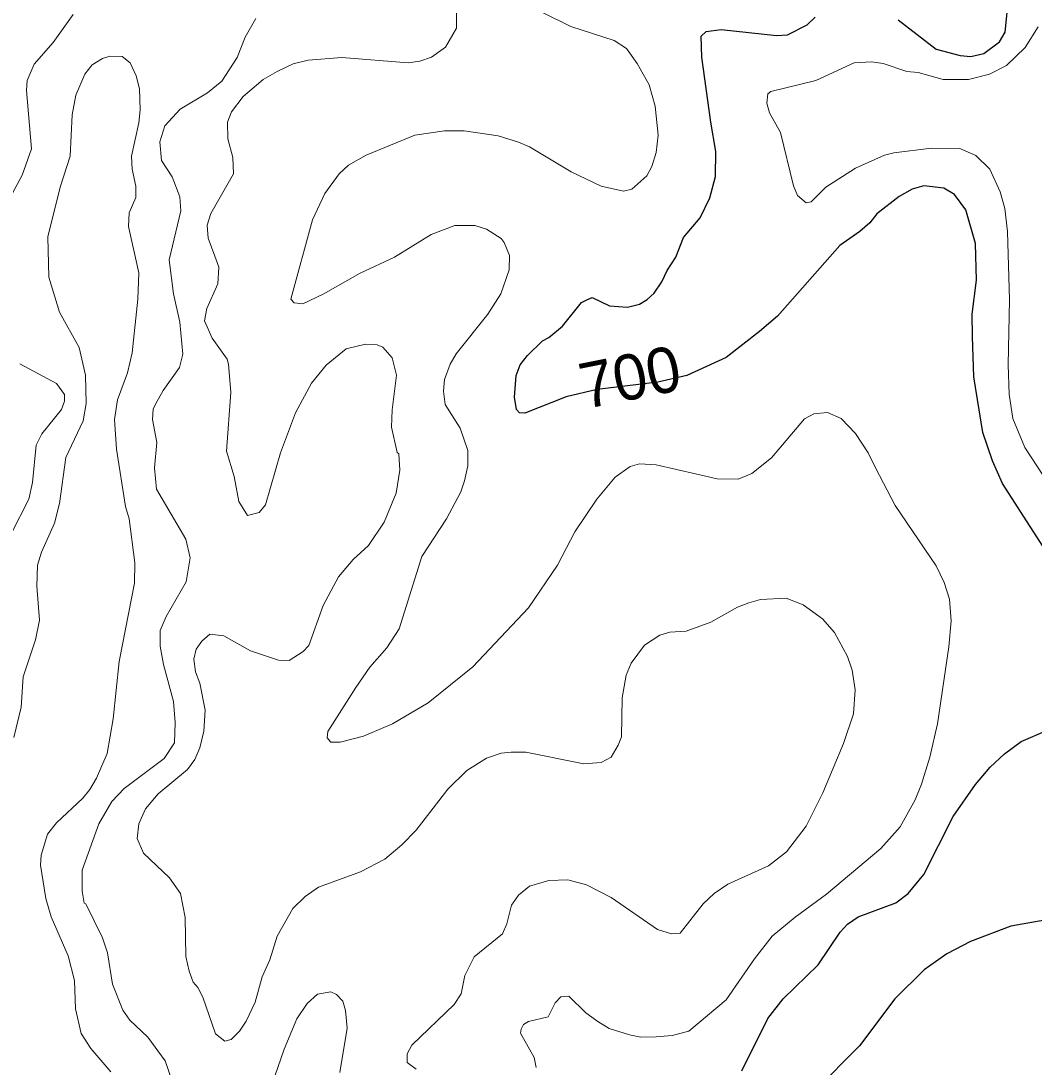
# Model space of a CAD drawing. Extents: x 294.2 to 320.3, y 7482.7 to 7510.7.
# Drawn here: x 307.247 to 309.032, y 7503.444 to 7505.286 of the extents above; entities that cross this region are included whole.
import ezdxf
from ezdxf.enums import TextEntityAlignment as Align

# ---------------------------------------------------------------- set-up
doc = ezdxf.new("R2010")
doc.units = 0
doc.header["$LTSCALE"] = 0.032
doc.layers.add('1', color=7, linetype='Continuous', lineweight=25)
doc.layers.add('2', color=7, linetype='Continuous', lineweight=13)
doc.layers.add('61', color=7, linetype='Continuous')

msp = doc.modelspace()

# ---------------------------------------------------------------- linework, layer by layer
at = {"layer": '1'}
for points in [[(308.7925, 7505.2882), (308.8591, 7505.2366), (308.9017, 7505.2253), (308.9206, 7505.2237), (308.9433, 7505.2291), (308.971, 7505.2495), (308.981, 7505.2667), (308.9882, 7505.342)], [(308.3363, 7504.7876), (308.3501, 7504.7956), (308.3623, 7504.8069), (308.3762, 7504.8268), (308.3851, 7504.8467), (308.4006, 7504.8699), (308.4139, 7504.9049), (308.4433, 7504.9393), (308.4605, 7504.9747), (308.4704, 7505.0123), (308.471, 7505.0564), (308.4625, 7505.1078), (308.4461, 7505.2227), (308.4455, 7505.2592), (308.4543, 7505.2678), (308.4804, 7505.2711), (308.578, 7505.2603), (308.5974, 7505.2619), (308.6317, 7505.2796), (308.6461, 7505.2931)], [(309.0739, 7504.3201), (308.9763, 7504.4717), (308.9586, 7504.5115), (308.9414, 7504.5615), (308.9259, 7504.6594), (308.9231, 7504.7304), (308.9225, 7504.7696), (308.9303, 7504.8299), (308.9286, 7504.8944), (308.9115, 7504.9536), (308.8915, 7504.9805), (308.8726, 7504.9918), (308.8377, 7504.9955), (308.8172, 7504.9901), (308.7939, 7504.9772), (308.7546, 7504.9466), (308.7424, 7504.9304), (308.7246, 7504.9154), (308.6897, 7504.8907), (308.5798, 7504.7664), (308.5482, 7504.739), (308.4894, 7504.6934), (308.4201, 7504.6616), (308.369, 7504.6498), (308.262, 7504.6369), (308.2076, 7504.6239), (308.1348, 7504.5955), (308.1249, 7504.596), (308.1199, 7504.6019), (308.1165, 7504.6235), (308.1193, 7504.6616), (308.1265, 7504.6805), (308.1393, 7504.6972), (308.1654, 7504.723), (308.177, 7504.7289), (308.2009, 7504.7488)], [(308.2009, 7504.7488), (308.2342, 7504.7902), (308.2436, 7504.7951), (308.253, 7504.7988), (308.2835, 7504.7843), (308.3152, 7504.7822), (308.3363, 7504.7876)], [(308.5171, 7503.4368), (308.5626, 7503.529), (308.5897, 7503.5639), (308.6513, 7503.6236), (308.6901, 7503.6812), (308.7029, 7503.6951), (308.7217, 7503.708), (308.7882, 7503.7328), (308.8099, 7503.749), (308.8376, 7503.7828), (308.8892, 7503.885), (308.9286, 7503.9415), (308.9547, 7503.9716), (308.9797, 7503.9953), (309.0091, 7504.0168), (309.0557, 7504.0367)], [(309.0508, 7503.7024), (308.9909, 7503.6916), (308.9199, 7503.6647), (308.8778, 7503.6432), (308.8384, 7503.6147), (308.7862, 7503.5636), (308.7241, 7503.4807), (308.6458, 7503.4022)]]:
    msp.add_lwpolyline(points, dxfattribs=at)
at = {"layer": '2'}
for points in [[(307.223, 7504.9662), (307.2486, 7505.0148), (307.2655, 7505.061), (307.2563, 7505.1636), (307.2574, 7505.1813), (307.2701, 7505.2098), (307.3035, 7505.2484), (307.3386, 7505.2976)], [(308.0141, 7505.3084), (308.0141, 7505.2733), (307.995, 7505.2401), (307.9701, 7505.2223), (307.9497, 7505.2152), (307.9292, 7505.2126), (307.8118, 7505.2216), (307.753, 7505.2172), (307.7262, 7505.2108), (307.6981, 7505.1973), (307.6732, 7505.1833), (307.6381, 7505.1533), (307.6176, 7505.1259), (307.6106, 7505.108), (307.6112, 7505.0786), (307.6202, 7505.0454), (307.6214, 7505.0167), (307.5812, 7504.9471), (307.5749, 7504.9267), (307.5768, 7504.9037), (307.5883, 7504.8717), (307.5953, 7504.8526)], [(308.1642, 7505.3014), (308.2153, 7505.2765), (308.2919, 7505.2516), (308.3136, 7505.2376), (308.3327, 7505.2114), (308.3538, 7505.1737), (308.364, 7505.1361), (308.3697, 7505.085), (308.3659, 7505.0544), (308.3582, 7505.0301), (308.3493, 7505.0135), (308.3232, 7504.9899), (308.3085, 7504.9866), (308.2689, 7504.995), (308.2159, 7505.0205), (308.1425, 7505.0645), (308.1233, 7505.0729), (308.0876, 7505.0837), (308.0276, 7505.0926), (307.9931, 7505.0926), (307.9407, 7505.085), (307.8552, 7505.0499), (307.8238, 7505.032), (307.8072, 7505.0167), (307.7823, 7504.9822), (307.7606, 7504.9356), (307.7223, 7504.7964), (307.7281, 7504.7894), (307.7434, 7504.7881), (307.7792, 7504.8047), (307.8443, 7504.8417), (307.905, 7504.8704), (307.9694, 7504.91), (308.011, 7504.926), (308.0467, 7504.926)], [(307.6604, 7505.2906), (307.6419, 7505.2574), (307.6278, 7505.2216), (307.6004, 7505.1801), (307.5755, 7505.1597), (307.527, 7505.1309), (307.5001, 7505.1016), (307.4912, 7505.0735), (307.4944, 7505.0403), (307.5129, 7505.0115), (307.5269, 7504.9765), (307.5282, 7504.9515), (307.5078, 7504.8654), (307.5155, 7504.8053), (307.5269, 7504.7555), (307.5321, 7504.6993), (307.5263, 7504.6757), (307.497, 7504.6355), (307.4835, 7504.6112), (307.4797, 7504.6023), (307.4784, 7504.5844), (307.4861, 7504.5436), (307.4823, 7504.4989), (307.4855, 7504.4612), (307.5372, 7504.3737), (307.5448, 7504.3405), (307.5378, 7504.2984), (307.5027, 7504.2371), (307.4919, 7504.2128), (307.4919, 7504.1847), (307.4976, 7504.1528), (307.5155, 7504.0877), (307.5187, 7504.0507), (307.5174, 7504.0149), (307.4989, 7503.9868), (307.4286, 7503.9344), (307.4069, 7503.9115), (307.3839, 7503.8719), (307.3546, 7503.7902), (307.3546, 7503.7531), (307.3578, 7503.7321), (307.3609, 7503.7308), (307.3903, 7503.6714), (307.3993, 7503.6446), (307.4082, 7503.5897), (307.4261, 7503.5437), (307.4388, 7503.5264), (307.4702, 7503.4964), (307.5008, 7503.4543), (307.5129, 7503.4186)], [(309.0391, 7505.2758), (309.0161, 7505.2396), (308.9833, 7505.2076), (308.9534, 7505.1922), (308.9163, 7505.1833), (308.8716, 7505.1833), (308.8276, 7505.1954), (308.8078, 7505.1973), (308.7656, 7505.2114), (308.7452, 7505.2139), (308.7146, 7505.2126), (308.6475, 7505.1814), (308.5677, 7505.1622), (308.5626, 7505.1578), (308.5607, 7505.1412), (308.5658, 7505.1245), (308.5849, 7505.0895), (308.6079, 7504.9956), (308.6149, 7504.979), (308.6303, 7504.9656), (308.6392, 7504.9675), (308.6647, 7504.9937), (308.7171, 7505.0269), (308.7682, 7505.0499), (308.7848, 7505.0537), (308.8512, 7505.062), (308.901, 7505.0614), (308.929, 7505.0492), (308.954, 7505.025), (308.9719, 7504.9854), (308.9801, 7504.956), (308.9852, 7504.9152), (308.9885, 7504.7951), (308.9859, 7504.6802), (308.9878, 7504.6291), (308.9942, 7504.5857), (309.0153, 7504.5346), (309.0804, 7504.4363)], [(307.405, 7503.4352), (307.3699, 7503.476), (307.3527, 7503.5029), (307.3431, 7503.5463), (307.3412, 7503.5961), (307.3297, 7503.6395), (307.2997, 7503.7084), (307.2907, 7503.7404), (307.2812, 7503.7991), (307.2824, 7503.817), (307.2933, 7503.854), (307.3093, 7503.8738), (307.3559, 7503.9172), (307.368, 7503.9325), (307.3801, 7503.9523), (307.3987, 7503.9958), (307.4089, 7504.0571), (307.4197, 7504.1579), (307.4465, 7504.2958), (307.4472, 7504.3316), (307.4376, 7504.4095), (307.4312, 7504.4312), (307.4153, 7504.5321), (307.4114, 7504.5844), (307.4171, 7504.6189), (307.4344, 7504.6662), (307.4427, 7504.7019), (307.4529, 7504.7964), (307.4542, 7504.8424), (307.4363, 7504.9241), (307.4376, 7504.9484), (307.4491, 7504.9752), (307.4491, 7504.995), (307.4427, 7505.025), (307.4414, 7505.048), (307.4542, 7505.1067), (307.4567, 7505.1297), (307.4554, 7505.1667), (307.4497, 7505.1897), (307.4389, 7505.2127), (307.4248, 7505.2235), (307.4031, 7505.2241), (307.3904, 7505.2203), (307.3724, 7505.2089), (307.3591, 7505.1923), (307.3437, 7505.1552), (307.3367, 7505.1208), (307.3335, 7505.048), (307.3156, 7504.9936)], [(307.3156, 7504.9936), (307.2939, 7504.9062), (307.2958, 7504.8347), (307.3144, 7504.7734), (307.3495, 7504.7109), (307.3603, 7504.6623), (307.3616, 7504.6125), (307.3565, 7504.5819), (307.3259, 7504.5174), (307.3144, 7504.4363), (307.3061, 7504.4018), (307.283, 7504.3508), (307.2761, 7504.3278), (307.2748, 7504.2907), (307.2792, 7504.2307), (307.2722, 7504.1962), (307.2505, 7504.1311), (307.2473, 7504.0775), (307.2339, 7504.0239)], [(308.0467, 7504.926), (308.0671, 7504.9196), (308.0927, 7504.903), (308.0984, 7504.896), (308.1074, 7504.873), (308.1067, 7504.8481), (308.092, 7504.8053)], [(307.5953, 7504.8526), (307.5934, 7504.8232), (307.5744, 7504.7799), (307.5704, 7504.7581), (307.5838, 7504.7275), (307.61, 7504.6904), (307.6125, 7504.6815)], [(308.092, 7504.8053), (308.0691, 7504.7696), (308.0135, 7504.7), (308.0027, 7504.6815), (307.993, 7504.6547), (307.9912, 7504.6342), (307.9943, 7504.6106), (308.0205, 7504.5691), (308.0339, 7504.5295), (308.0339, 7504.5027), (308.0282, 7504.4759), (308.0218, 7504.4567), (307.9963, 7504.4095), (307.9529, 7504.3431), (307.9133, 7504.2154), (307.8916, 7504.1822), (307.8615, 7504.1477), (307.8366, 7504.112), (307.7875, 7504.0347), (307.7862, 7504.0232), (307.7926, 7504.0161), (307.8092, 7504.0161), (307.8501, 7504.0264), (307.9011, 7504.0481), (307.9643, 7504.0851), (308.0429, 7504.1483), (308.1412, 7504.2524), (308.1923, 7504.3278), (308.2229, 7504.3865), (308.2612, 7504.444), (308.2938, 7504.4829), (308.32, 7504.5014), (308.3366, 7504.5059), (308.366, 7504.5046), (308.4732, 7504.4797), (308.5102, 7504.4791), (308.5345, 7504.4893), (308.5689, 7504.5167), (308.6271, 7504.5851), (308.6437, 7504.594), (308.6679, 7504.5966), (308.6916, 7504.5857), (308.7171, 7504.5595), (308.7395, 7504.5257), (308.7522, 7504.4989), (308.7873, 7504.4325), (308.8595, 7504.3265), (308.8735, 7504.2971), (308.8825, 7504.2677), (308.8856, 7504.2294), (308.8818, 7504.1835), (308.8614, 7504.0481), (308.848, 7503.9894), (308.8333, 7503.9421), (308.8225, 7503.914), (308.7956, 7503.8668), (308.7618, 7503.8284), (308.666, 7503.748), (308.6111, 7503.7078), (308.5703, 7503.6739), (308.539, 7503.6344), (308.4892, 7503.5622), (308.4234, 7503.5066), (308.394, 7503.499), (308.366, 7503.4971), (308.3391, 7503.4964), (308.3187, 7503.5003), (308.283, 7503.5117), (308.2631, 7503.5239), (308.2421, 7503.5392), (308.212, 7503.5686), (308.198, 7503.5673), (308.1878, 7503.5565), (308.1757, 7503.5322), (308.1412, 7503.5239), (308.1323, 7503.5188), (308.1278, 7503.5105), (308.1271, 7503.5035), (308.1508, 7503.4607), (308.1546, 7503.4428)], [(307.6125, 7504.6815), (307.6163, 7504.6317), (307.6087, 7504.5282), (307.6221, 7504.4836), (307.6304, 7504.4395), (307.6458, 7504.4152), (307.6662, 7504.4203), (307.6776, 7504.4338), (307.7038, 7504.5257), (307.7307, 7504.5959), (307.7588, 7504.6483), (307.7843, 7504.6796), (307.82, 7504.7089), (307.8539, 7504.7166), (307.8743, 7504.7159), (307.8845, 7504.7115), (307.9005, 7504.693), (307.9082, 7504.6623), (307.9005, 7504.601), (307.8998, 7504.5704), (307.9094, 7504.5263), (307.9126, 7504.5237), (307.9145, 7504.495), (307.9081, 7504.4542), (307.8864, 7504.4031), (307.859, 7504.3622), (307.8321, 7504.3373), (307.806, 7504.3073), (307.7792, 7504.2563), (307.7542, 7504.186), (307.7441, 7504.1758), (307.7191, 7504.1598), (307.7007, 7504.1604), (307.6509, 7504.177), (307.6042, 7504.2032), (307.5793, 7504.2058), (307.5653, 7504.1937), (307.5557, 7504.1796), (307.5512, 7504.1618), (307.5544, 7504.14), (307.5621, 7504.1196), (307.571, 7504.0724), (307.5691, 7504.0353), (307.5621, 7504.006), (307.5532, 7503.9855), (307.5404, 7503.9676), (307.4887, 7503.9249), (307.4663, 7503.8987), (307.4542, 7503.8719), (307.4516, 7503.8464), (307.4625, 7503.8202), (307.5085, 7503.7767), (307.5276, 7503.7493), (307.5359, 7503.7072), (307.5372, 7503.6382), (307.5429, 7503.6127), (307.5499, 7503.5929), (307.5583, 7503.5839), (307.5672, 7503.5667), (307.5895, 7503.5022), (307.6062, 7503.4894), (307.617, 7503.492), (307.6317, 7503.5067), (307.6438, 7503.5246), (307.6592, 7503.5578), (307.6719, 7503.6025), (307.6853, 7503.6324), (307.6981, 7503.674), (307.7255, 7503.7231), (307.7472, 7503.7442), (307.7709, 7503.7602), (307.845, 7503.7876), (307.8877, 7503.8099), (307.9177, 7503.8348), (307.9432, 7503.861), (307.9988, 7503.9332), (308.0326, 7503.9657), (308.0671, 7503.9875), (308.0927, 7503.9964), (308.1106, 7503.9983), (308.1361, 7503.9983), (308.2382, 7503.9778), (308.2689, 7503.9798), (308.2868, 7503.9893), (308.2989, 7504.0104), (308.3046, 7504.0251), (308.3059, 7504.0941), (308.313, 7504.1337), (308.3219, 7504.1547), (308.3455, 7504.1867), (308.3723, 7504.2045), (308.3902, 7504.2096), (308.4189, 7504.2115), (308.4623, 7504.2275), (308.509, 7504.2537)], [(307.2294, 7504.3827), (307.2607, 7504.444), (307.2671, 7504.4733), (307.2735, 7504.5391), (307.2837, 7504.5589), (307.3182, 7504.6016), (307.3233, 7504.6163), (307.3233, 7504.6284), (307.3093, 7504.6476), (307.2448, 7504.6821)], [(308.509, 7504.2537), (308.5294, 7504.2613), (308.5498, 7504.2671), (308.5952, 7504.2693), (308.6251, 7504.2576), (308.659, 7504.2333), (308.6801, 7504.209)], [(308.6801, 7504.209), (308.703, 7504.1669), (308.7114, 7504.1426), (308.7165, 7504.1081), (308.7139, 7504.066), (308.696, 7504.0136), (308.6596, 7503.9268), (308.6303, 7503.8681), (308.5958, 7503.8227), (308.5639, 7503.7978), (308.4924, 7503.7659), (308.4681, 7503.7493), (308.4489, 7503.7308), (308.4081, 7503.6797), (308.3928, 7503.6784), (308.3685, 7503.6861), (308.2868, 7503.7423), (308.2434, 7503.7646), (308.2102, 7503.7735), (308.177, 7503.7722), (308.1425, 7503.762), (308.1233, 7503.7461), (308.1112, 7503.7289), (308.1029, 7503.6957), (308.0952, 7503.6784), (308.0454, 7503.6375), (308.0288, 7503.605), (308.0224, 7503.5724), (308.0103, 7503.5539), (307.9356, 7503.4824), (307.9273, 7503.4671), (307.9273, 7503.4517), (307.9433, 7503.4396)], [(307.6783, 7503.3815), (307.7102, 7503.4748), (307.7326, 7503.5284), (307.7511, 7503.5558), (307.769, 7503.5718), (307.7929, 7503.5762), (307.8029, 7503.5713), (307.814, 7503.5595), (307.8184, 7503.5433), (307.8213, 7503.5118), (307.8086, 7503.4339)]]:
    msp.add_lwpolyline(points, dxfattribs=at)

# ---------------------------------------------------------------- texts
at = {"layer": '61'}
msp.add_text('700', height=0.08, rotation=11.272, dxfattribs=at).set_placement((308.3275, 7504.6199), align=Align.CENTER)

doc.saveas('drawing.dxf')
